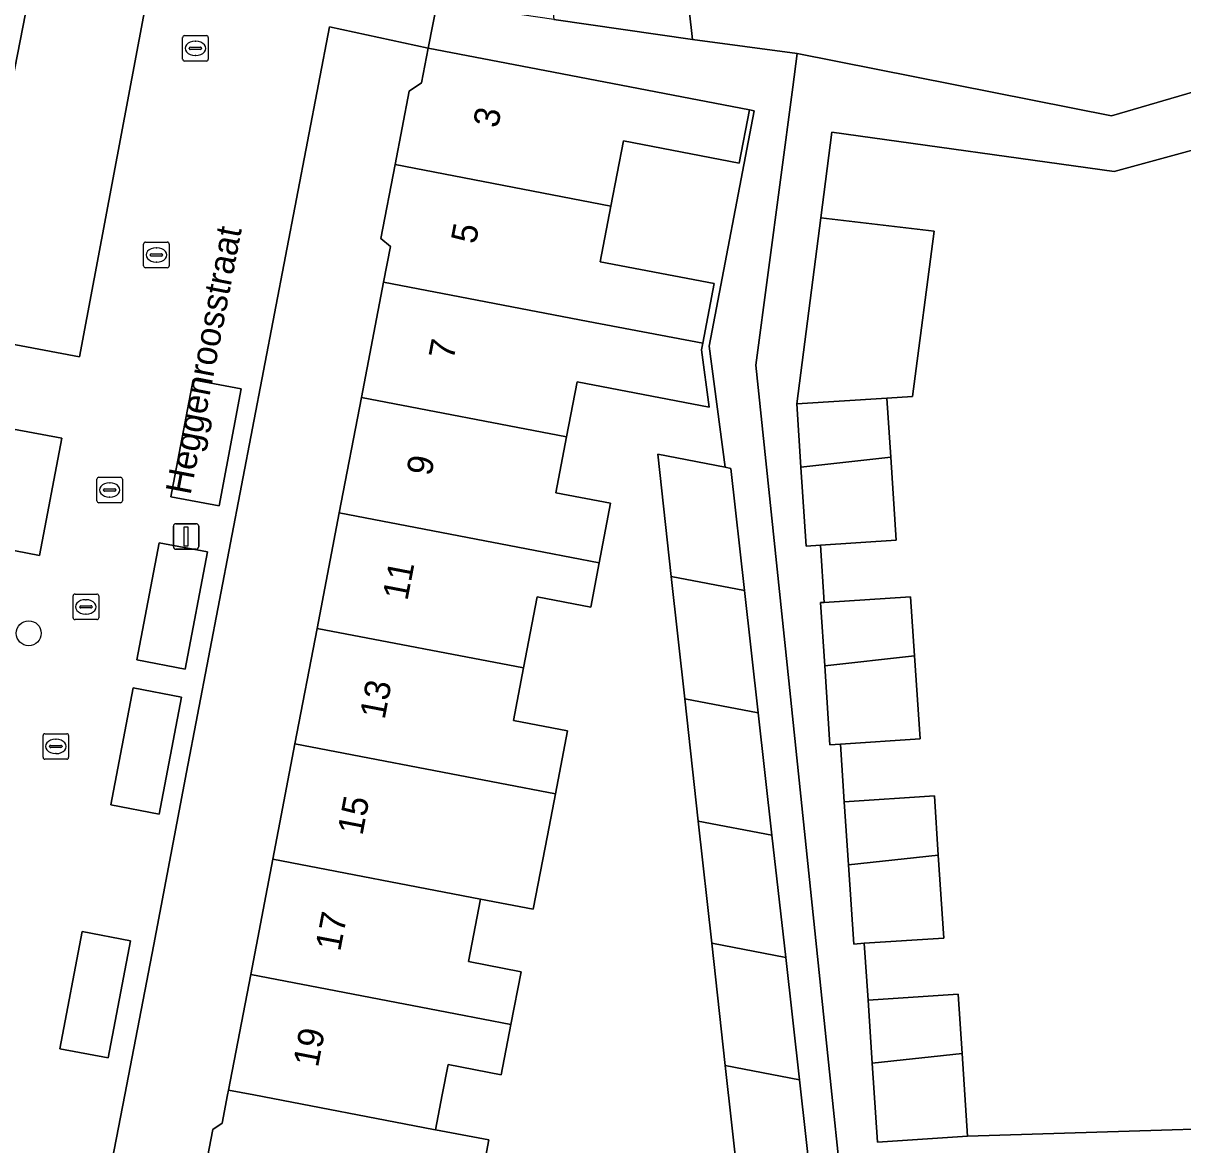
# Model space of a CAD drawing. Extents: x 162250 to 162661, y 380743 to 381606.
# Drawn here: x 162376.95 to 162422.34, y 381248.05 to 381291.97 of the extents above; entities that cross this region are included whole.
import ezdxf

# ---------------------------------------------------------------- set-up
doc = ezdxf.new("R2010")
doc.units = 0
for name, color, linetype in [('IMGEO_Boom', 7, 'Continuous'), ('IMGEO_Erf', 7, 'Continuous'), ('IMGEO_Kolk', 7, 'Continuous'), ('IMGEO_Lichtmast', 7, 'Continuous'), ('IMGEO_Openbare_ruimte_label', 7, 'Continuous'), ('IMGEO_Pand', 7, 'Continuous'), ('IMGEO_Pand_nummerreeks', 7, 'Continuous'), ('IMGEO_Parkeervlak_open', 7, 'Continuous'), ('IMGEO_Rioolput', 7, 'Continuous'), ('IMGEO_Voetpad_open', 7, 'Continuous'), ('IMGEO_Woonerf_open', 7, 'Continuous')]:
    doc.layers.add(name, color=color, linetype=linetype)

msp = doc.modelspace()

# ---------------------------------------------------------------- linework, layer by layer
at = {"layer": 'IMGEO_Boom'}
msp.add_circle((162377.162, 381268.078), 0.489, dxfattribs=at)
at = {"layer": 'IMGEO_Erf'}
for points in [[(162374.566, 381279.763), (162377.336, 381293.904), (162379.089, 381293.49), (162380.196, 381299.816), (162379.015, 381299.644), (162378.21, 381305.169), (162379.939, 381305.421), (162375.227, 381339.335)], [(162402.883, 381293.665), (162403.154, 381291.325), (162407.245, 381290.782), (162419.551, 381288.338), (162425.667, 381290.132)], [(162383.814, 381245.729), (162384.372, 381248.642), (162384.736, 381248.888), (162384.949, 381250), (162384.986, 381250.191), (162385.852, 381254.711), (162386.719, 381259.231), (162387.586, 381263.751), (162388.453, 381268.271), (162389.32, 381272.791), (162390.187, 381277.31), (162391.053, 381281.83), (162391.32, 381283.22), (162390.948, 381283.542), (162391.502, 381286.43), (162392.054, 381289.305), (162392.535, 381289.631), (162392.796, 381290.991), (162388.94, 381291.823), (162383.338, 381262.637), (162382.067, 381255.889), (162380.924, 381250), (162379.33, 381241.79)], [(162431.316, 381289.346), (162419.659, 381286.162), (162408.604, 381287.7), (162408.171, 381284.342), (162412.603, 381283.826), (162411.767, 381277.353), (162410.758, 381277.287), (162410.911, 381274.972), (162411.126, 381271.719), (162408.153, 381271.523), (162408.3, 381269.286), (162411.687, 381269.509), (162411.84, 381267.191), (162412.055, 381263.939), (162408.944, 381263.734), (162409.092, 381261.479), (162412.619, 381261.711), (162412.772, 381259.394), (162412.987, 381256.141), (162409.873, 381255.936), (162410.019, 381253.716), (162413.546, 381253.948), (162413.699, 381251.627), (162413.914, 381248.378), (162430.79, 381248.903)], [(162404.957, 381246.361), (162404.428, 381251.148), (162403.899, 381255.936), (162403.371, 381260.723), (162402.842, 381265.511), (162402.313, 381270.299), (162401.785, 381275.086), (162404.424, 381274.579), (162403.797, 381279.323), (162405.565, 381288.54), (162405.374, 381288.577), (162404.973, 381286.486), (162400.442, 381287.356), (162399.953, 381284.81), (162399.535, 381282.629), (162403.996, 381281.773), (162403.547, 381279.434), (162403.498, 381279.177), (162403.803, 381276.934), (162398.634, 381277.926), (162398.22, 381275.77), (162397.8, 381273.583), (162399.944, 381273.171), (162399.496, 381270.839), (162399.163, 381269.102), (162397.064, 381269.505), (162396.53, 381266.722), (162396.135, 381264.664), (162398.254, 381264.257), (162397.781, 381261.795), (162397.466, 381260.154), (162396.913, 381257.276), (162394.851, 381257.671), (162394.38, 381255.219), (162396.439, 381254.824), (162396.042, 381252.757), (162395.664, 381250.786), (162393.579, 381251.185), (162393.352, 381250), (162393.091, 381248.636), (162395.181, 381248.235), (162394.773, 381246.103)]]:
    msp.add_lwpolyline(points, dxfattribs=at)
at = {"layer": 'IMGEO_Kolk'}
for p, q in [((162383.189, 381290.557), (162383.189, 381291.409)), ((162383.264, 381291.483), (162384.116, 381291.483)), ((162383.677, 381291.263), (162383.702, 381291.263)), ((162384.19, 381291.409), (162384.19, 381290.557)), ((162383.448, 381290.977), (162383.448, 381290.989)), ((162383.886, 381290.94), (162383.488, 381290.94)), ((162383.491, 381291.026), (162383.889, 381291.026)), ((162383.7, 381290.703), (162383.675, 381290.703)), ((162383.932, 381290.989), (162383.932, 381290.977)), ((162384.116, 381290.483), (162383.264, 381290.483)), ((162381.737, 381283.395), (162382.589, 381283.395)), ((162381.662, 381282.469), (162381.662, 381283.321)), ((162381.964, 381282.938), (162382.362, 381282.938)), ((162382.15, 381283.175), (162382.175, 381283.175)), ((162382.663, 381283.321), (162382.663, 381282.469)), ((162381.921, 381282.889), (162381.921, 381282.901)), ((162382.359, 381282.852), (162381.961, 381282.852)), ((162382.173, 381282.615), (162382.148, 381282.615)), ((162382.405, 381282.901), (162382.405, 381282.889)), ((162382.589, 381282.395), (162381.737, 381282.395)), ((162379.832, 381273.264), (162379.832, 381274.116)), ((162379.907, 381274.19), (162380.759, 381274.19)), ((162380.32, 381273.97), (162380.345, 381273.97)), ((162380.833, 381274.116), (162380.833, 381273.264)), ((162380.091, 381273.684), (162380.091, 381273.696)), ((162380.529, 381273.647), (162380.131, 381273.647)), ((162380.134, 381273.733), (162380.532, 381273.733)), ((162380.343, 381273.41), (162380.318, 381273.41)), ((162380.575, 381273.696), (162380.575, 381273.684)), ((162380.759, 381273.19), (162379.907, 381273.19)), ((162377.723, 381263.22), (162377.723, 381264.072)), ((162377.798, 381264.146), (162378.65, 381264.146)), ((162378.211, 381263.926), (162378.236, 381263.926)), ((162378.724, 381264.072), (162378.724, 381263.22)), ((162377.982, 381263.64), (162377.982, 381263.652)), ((162378.42, 381263.603), (162378.022, 381263.603)), ((162378.025, 381263.689), (162378.423, 381263.689)), ((162378.466, 381263.652), (162378.466, 381263.64)), ((162378.65, 381263.146), (162377.798, 381263.146)), ((162378.234, 381263.366), (162378.209, 381263.366))]:
    msp.add_line(p, q, dxfattribs=at)
for points in [[(162383.189, 381290.557), (162383.189, 381291.409)], [(162383.264, 381291.483), (162384.116, 381291.483)], [(162384.19, 381291.409), (162384.19, 381290.557)], [(162384.116, 381290.483), (162383.264, 381290.483)], [(162381.737, 381283.395), (162382.589, 381283.395)], [(162381.662, 381282.469), (162381.662, 381283.321)], [(162382.663, 381283.321), (162382.663, 381282.469)], [(162382.589, 381282.395), (162381.737, 381282.395)], [(162379.832, 381273.264), (162379.832, 381274.116)], [(162379.907, 381274.19), (162380.759, 381274.19)], [(162380.833, 381274.116), (162380.833, 381273.264)], [(162380.759, 381273.19), (162379.907, 381273.19)], [(162377.723, 381263.22), (162377.723, 381264.072)], [(162377.798, 381264.146), (162378.65, 381264.146)], [(162378.724, 381264.072), (162378.724, 381263.22)], [(162378.65, 381263.146), (162377.798, 381263.146)]]:
    msp.add_lwpolyline(points, dxfattribs=at)
for centre, radius, start, end in [((162383.266, 381291.407), 0.0765, 91.552, 178.448), ((162383.266, 381291.407), 0.0765, 91.552, 178.448), ((162384.114, 381291.407), 0.0765, 1.552, 88.448), ((162384.114, 381291.407), 0.0765, 1.552, 88.448), ((162383.488, 381290.986), 0.0403, 85.8775, 175.7526), ((162383.485, 381290.976), 0.0366, 178.938, 274.7102), ((162383.889, 381290.983), 0.043, 264.8664, 352.4533), ((162383.893, 381290.988), 0.0386, 1.7309, 96.639), ((162383.266, 381290.559), 0.0765, 181.552, 268.448), ((162383.266, 381290.559), 0.0765, 181.552, 268.448), ((162384.114, 381290.559), 0.0765, 271.552, 358.448), ((162384.114, 381290.559), 0.0765, 271.552, 358.448), ((162381.739, 381283.319), 0.0765, 91.552, 178.448), ((162381.739, 381283.319), 0.0765, 91.552, 178.448), ((162382.587, 381283.319), 0.0765, 1.552, 88.448), ((162382.587, 381283.319), 0.0765, 1.552, 88.448), ((162381.961, 381282.898), 0.0403, 85.8775, 175.7526), ((162382.366, 381282.9), 0.0386, 1.7309, 96.639), ((162381.739, 381282.471), 0.0765, 181.552, 268.448), ((162381.739, 381282.471), 0.0765, 181.552, 268.448), ((162381.958, 381282.888), 0.0366, 178.938, 274.7102), ((162382.362, 381282.895), 0.043, 264.8664, 352.4533), ((162382.587, 381282.471), 0.0765, 271.552, 358.448), ((162382.587, 381282.471), 0.0765, 271.552, 358.448), ((162379.909, 381274.114), 0.0765, 91.552, 178.448), ((162379.909, 381274.114), 0.0765, 91.552, 178.448), ((162380.757, 381274.114), 0.0765, 1.552, 88.448), ((162380.757, 381274.114), 0.0765, 1.552, 88.448), ((162380.131, 381273.693), 0.0403, 85.8775, 175.7526), ((162380.128, 381273.683), 0.0366, 178.938, 274.7102), ((162380.532, 381273.69), 0.043, 264.8664, 352.4533), ((162380.536, 381273.695), 0.0386, 1.7309, 96.639), ((162379.909, 381273.266), 0.0765, 181.552, 268.448), ((162379.909, 381273.266), 0.0765, 181.552, 268.448), ((162380.757, 381273.266), 0.0765, 271.552, 358.448), ((162380.757, 381273.266), 0.0765, 271.552, 358.448), ((162377.8, 381264.07), 0.0765, 91.552, 178.448), ((162377.8, 381264.07), 0.0765, 91.552, 178.448), ((162378.648, 381264.07), 0.0765, 1.552, 88.448), ((162378.648, 381264.07), 0.0765, 1.552, 88.448), ((162378.022, 381263.649), 0.0403, 85.8775, 175.7526), ((162378.019, 381263.639), 0.0366, 178.938, 274.7102), ((162378.423, 381263.646), 0.043, 264.8664, 352.4533), ((162378.427, 381263.651), 0.0386, 1.7309, 96.639), ((162377.8, 381263.222), 0.0765, 181.552, 268.448), ((162377.8, 381263.222), 0.0765, 181.552, 268.448), ((162378.648, 381263.222), 0.0765, 271.552, 358.448), ((162378.648, 381263.222), 0.0765, 271.552, 358.448)]:
    msp.add_arc(centre, radius, start, end, dxfattribs=at)
for centre, major_axis, ratio, start_param, end_param in [((162383.676, 381290.983), (-0.387, 0.002), 0.722429, 4.712389, 7.853982), ((162383.701, 381290.983), (-0.39, 0.002), 0.717154, 1.570796, 4.712389), ((162382.149, 381282.895), (-0.387, 0.002), 0.722429, 4.712389, 7.853982), ((162382.174, 381282.895), (-0.39, 0.002), 0.717154, 1.570796, 4.712389), ((162380.319, 381273.69), (-0.387, 0.002), 0.722429, 4.712389, 7.853982), ((162380.344, 381273.69), (-0.39, 0.002), 0.717154, 1.570796, 4.712389), ((162378.21, 381263.646), (-0.387, 0.002), 0.722429, 4.712389, 7.853982), ((162378.235, 381263.646), (-0.39, 0.002), 0.717154, 1.570796, 4.712389)]:
    msp.add_ellipse(centre, major_axis=major_axis, ratio=ratio, start_param=start_param, end_param=end_param, dxfattribs=at)
at = {"layer": 'IMGEO_Lichtmast'}
for p, q in [((162382.827, 381271.47), (162382.827, 381272.27)), ((162382.827, 381272.27), (162382.827, 381271.47)), ((162382.927, 381272.37), (162383.717, 381272.37)), ((162383.717, 381272.37), (162382.927, 381272.37)), ((162383.817, 381272.27), (162383.817, 381271.47)), ((162383.817, 381271.47), (162383.817, 381272.27)), ((162383.717, 381271.37), (162382.927, 381271.37)), ((162382.927, 381271.37), (162383.717, 381271.37))]:
    msp.add_line(p, q, dxfattribs=at)
msp.add_lwpolyline([(162383.247, 381272.245), (162383.397, 381272.245), (162383.397, 381271.495), (162383.247, 381271.495), (162383.247, 381272.245)], dxfattribs=at)
for centre, start, end in [((162382.927, 381272.27), 90, 180), ((162382.927, 381272.27), 90, 180), ((162383.717, 381272.27), 0, 90), ((162383.717, 381272.27), 360, 90), ((162382.927, 381271.47), 180, 270), ((162382.927, 381271.47), 180, 270), ((162383.717, 381271.47), 270, 0), ((162383.717, 381271.47), 270, 0)]:
    msp.add_arc(centre, 0.1, start, end, dxfattribs=at)
at = {"layer": 'IMGEO_Pand'}
for points in [[(162397.723, 381292.116), (162403.154, 381291.325), (162402.883, 381293.665), (162397.454, 381294.456)], [(162391.502, 381286.43), (162399.953, 381284.81), (162400.442, 381287.356), (162404.973, 381286.486), (162405.374, 381288.577), (162397.707, 381290.048), (162392.796, 381290.991), (162392.535, 381289.631), (162392.054, 381289.305)], [(162391.502, 381286.43), (162390.948, 381283.542), (162391.32, 381283.22), (162391.053, 381281.83), (162399.065, 381280.293), (162403.547, 381279.434), (162403.996, 381281.773), (162399.535, 381282.629), (162399.953, 381284.81)], [(162407.231, 381277.057), (162410.758, 381277.287), (162411.767, 381277.353), (162412.603, 381283.826), (162408.171, 381284.342)], [(162398.22, 381275.77), (162398.634, 381277.926), (162403.803, 381276.934), (162403.498, 381279.177), (162403.547, 381279.434), (162399.065, 381280.293), (162391.053, 381281.83), (162390.187, 381277.31)], [(162399.496, 381270.839), (162399.944, 381273.171), (162397.8, 381273.583), (162398.22, 381275.77), (162390.187, 381277.31), (162389.32, 381272.791), (162397.334, 381271.254)], [(162407.231, 381277.057), (162407.394, 381274.586), (162410.911, 381274.972), (162410.758, 381277.287)], [(162404.645, 381274.537), (162404.424, 381274.579), (162401.785, 381275.086), (162402.313, 381270.299), (162405.183, 381269.749)], [(162410.911, 381274.972), (162407.394, 381274.586), (162407.598, 381271.487), (162408.153, 381271.523), (162411.126, 381271.719)], [(162399.496, 381270.839), (162397.334, 381271.254), (162389.32, 381272.791), (162388.453, 381268.271), (162396.53, 381266.722), (162397.064, 381269.505), (162399.163, 381269.102)], [(162402.313, 381270.299), (162402.842, 381265.511), (162405.721, 381264.959), (162405.183, 381269.749)], [(162411.687, 381269.509), (162408.3, 381269.286), (162408.16, 381269.277), (162408.323, 381266.806), (162411.84, 381267.191)], [(162396.53, 381266.722), (162388.453, 381268.271), (162387.586, 381263.751), (162395.603, 381262.213), (162397.781, 381261.795), (162398.254, 381264.257), (162396.135, 381264.664)], [(162411.84, 381267.191), (162408.323, 381266.806), (162408.527, 381263.707), (162408.944, 381263.734), (162412.055, 381263.939)], [(162402.842, 381265.511), (162403.371, 381260.723), (162406.259, 381260.169), (162405.721, 381264.959)], [(162386.719, 381259.231), (162394.851, 381257.671), (162396.913, 381257.276), (162397.466, 381260.154), (162397.781, 381261.795), (162395.603, 381262.213), (162387.586, 381263.751)], [(162412.772, 381259.394), (162412.619, 381261.711), (162409.092, 381261.479), (162409.255, 381259.009)], [(162403.899, 381255.936), (162406.797, 381255.38), (162406.259, 381260.169), (162403.371, 381260.723)], [(162412.772, 381259.394), (162409.255, 381259.009), (162409.459, 381255.909), (162409.873, 381255.936), (162412.987, 381256.141)], [(162386.719, 381259.231), (162385.852, 381254.711), (162393.873, 381253.173), (162396.042, 381252.757), (162396.439, 381254.824), (162394.38, 381255.219), (162394.851, 381257.671)], [(162403.899, 381255.936), (162404.428, 381251.148), (162407.335, 381250.591), (162406.797, 381255.38)], [(162393.579, 381251.185), (162395.664, 381250.786), (162396.042, 381252.757), (162393.873, 381253.173), (162385.852, 381254.711), (162384.986, 381250.191), (162385.981, 381250), (162393.007, 381248.652), (162393.091, 381248.636), (162393.352, 381250)], [(162413.699, 381251.627), (162413.546, 381253.948), (162410.019, 381253.716), (162410.182, 381251.244)], [(162413.699, 381251.627), (162410.182, 381251.244), (162410.386, 381248.146), (162413.914, 381248.378)], [(162407.335, 381250.591), (162404.428, 381251.148), (162404.957, 381246.361), (162407.873, 381245.802)], [(162395.181, 381248.235), (162393.091, 381248.636), (162393.007, 381248.652), (162385.981, 381250), (162384.986, 381250.191), (162384.949, 381250), (162384.736, 381248.888), (162384.372, 381248.642), (162383.814, 381245.729), (162392.203, 381244.12), (162392.661, 381246.508), (162394.773, 381246.103)]]:
    msp.add_lwpolyline(points, close=True, dxfattribs=at)
at = {"layer": 'IMGEO_Parkeervlak_open'}
for points in [[(162379.089, 381293.49), (162377.336, 381293.904), (162374.566, 381279.763), (162379.145, 381278.899), (162381.779, 381292.855)], [(162385.485, 381277.649), (162383.597, 381278.008), (162382.724, 381273.425), (162384.612, 381273.065)], [(162378.46, 381275.713), (162376.572, 381276.072), (162375.699, 381271.489), (162377.587, 381271.129)], [(162384.162, 381271.261), (162382.274, 381271.621), (162381.401, 381267.037), (162383.289, 381266.678)], [(162383.138, 381265.58), (162381.249, 381265.94), (162380.377, 381261.357), (162382.265, 381260.997)], [(162381.145, 381256.034), (162379.257, 381256.394), (162378.384, 381251.811), (162380.273, 381251.451)]]:
    msp.add_lwpolyline(points, close=True, dxfattribs=at)
at = {"layer": 'IMGEO_Rioolput'}
for p, q in [((162378.9, 381268.686), (162378.9, 381269.538)), ((162378.975, 381269.612), (162379.827, 381269.612)), ((162379.388, 381269.392), (162379.413, 381269.392)), ((162379.901, 381269.538), (162379.901, 381268.686)), ((162379.159, 381269.106), (162379.159, 381269.118)), ((162379.597, 381269.069), (162379.199, 381269.069)), ((162379.202, 381269.155), (162379.6, 381269.155)), ((162379.643, 381269.118), (162379.643, 381269.106)), ((162379.827, 381268.612), (162378.975, 381268.612)), ((162379.411, 381268.832), (162379.386, 381268.832))]:
    msp.add_line(p, q, dxfattribs=at)
for points in [[(162378.9, 381268.686), (162378.9, 381269.538)], [(162378.975, 381269.612), (162379.827, 381269.612)], [(162379.901, 381269.538), (162379.901, 381268.686)], [(162379.827, 381268.612), (162378.975, 381268.612)]]:
    msp.add_lwpolyline(points, dxfattribs=at)
for centre, radius, start, end in [((162378.977, 381269.536), 0.0765, 91.552, 178.448), ((162378.977, 381269.536), 0.0765, 91.552, 178.448), ((162379.825, 381269.536), 0.0765, 1.552, 88.448), ((162379.825, 381269.536), 0.0765, 1.552, 88.448), ((162379.199, 381269.115), 0.0403, 85.8775, 175.7526), ((162379.196, 381269.105), 0.0366, 178.938, 274.7102), ((162379.6, 381269.112), 0.043, 264.8664, 352.4533), ((162379.604, 381269.117), 0.0386, 1.7309, 96.639), ((162378.977, 381268.688), 0.0765, 181.552, 268.448), ((162378.977, 381268.688), 0.0765, 181.552, 268.448), ((162379.825, 381268.688), 0.0765, 271.552, 358.448), ((162379.825, 381268.688), 0.0765, 271.552, 358.448)]:
    msp.add_arc(centre, radius, start, end, dxfattribs=at)
for centre, major_axis, ratio, start_param, end_param in [((162379.387, 381269.112), (-0.387, 0.002), 0.722429, 4.712389, 7.853982), ((162379.412, 381269.112), (-0.39, 0.002), 0.717154, 1.570796, 4.712389)]:
    msp.add_ellipse(centre, major_axis=major_axis, ratio=ratio, start_param=start_param, end_param=end_param, dxfattribs=at)
at = {"layer": 'IMGEO_Voetpad_open'}
for points in [[(162409, 381246.281), (162408.517, 381250.901), (162406.851, 381266.845), (162405.624, 381278.58), (162407.071, 381289.468), (162407.245, 381290.782), (162403.154, 381291.325), (162397.723, 381292.116), (162393.147, 381292.783), (162392.796, 381290.991), (162397.707, 381290.048), (162405.374, 381288.577), (162405.565, 381288.54), (162403.797, 381279.323), (162404.424, 381274.579), (162404.645, 381274.537), (162405.183, 381269.749), (162405.721, 381264.959), (162406.259, 381260.169), (162406.797, 381255.38), (162407.335, 381250.591), (162407.873, 381245.802)], [(162425.667, 381290.132), (162419.551, 381288.338), (162407.245, 381290.782), (162407.071, 381289.468), (162405.624, 381278.58), (162406.851, 381266.845), (162408.517, 381250.901), (162409, 381246.281), (162429.895, 381246.884)], [(162430.79, 381248.903), (162413.914, 381248.378), (162410.386, 381248.146), (162410.182, 381251.244), (162410.019, 381253.716), (162409.873, 381255.936), (162409.459, 381255.909), (162409.255, 381259.009), (162409.092, 381261.479), (162408.944, 381263.734), (162408.527, 381263.707), (162408.323, 381266.806), (162408.16, 381269.277), (162408.3, 381269.286), (162408.153, 381271.523), (162407.598, 381271.487), (162407.394, 381274.586), (162407.231, 381277.057), (162408.171, 381284.342), (162408.604, 381287.7), (162419.659, 381286.162), (162431.316, 381289.346)]]:
    msp.add_lwpolyline(points, dxfattribs=at)
at = {"layer": 'IMGEO_Woonerf_open'}
for points in [[(162375.227, 381339.335), (162379.939, 381305.421), (162380.773, 381305.542), (162381.578, 381300.017), (162380.196, 381299.816), (162379.089, 381293.49), (162381.779, 381292.855), (162379.145, 381278.899), (162374.566, 381279.763)], [(162375.189, 381215.21), (162377.478, 381215.273), (162377.073, 381229.937), (162378.369, 381236.744), (162382.262, 381235.985), (162382.948, 381239.57), (162379.043, 381240.314), (162379.33, 381241.79), (162380.924, 381250), (162382.067, 381255.889), (162383.338, 381262.637), (162388.94, 381291.823), (162392.796, 381290.991), (162393.147, 381292.783), (162392.937, 381292.814), (162392.668, 381295.154), (162392.527, 381296.156), (162387.833, 381295.581), (162386.475, 381306.66), (162391.212, 381307.207), (162391.139, 381307.838), (162390.755, 381311.676), (162399.277, 381312.558), (162397.974, 381322.315)]]:
    msp.add_lwpolyline(points, dxfattribs=at)
for points in [[(162385.485, 381277.649), (162384.612, 381273.065), (162382.724, 381273.425), (162383.597, 381278.008)], [(162378.46, 381275.713), (162377.587, 381271.129), (162375.699, 381271.489), (162376.572, 381276.072)], [(162384.162, 381271.261), (162383.289, 381266.678), (162381.401, 381267.037), (162382.274, 381271.621)], [(162383.138, 381265.58), (162382.265, 381260.997), (162380.377, 381261.357), (162381.249, 381265.94)], [(162381.145, 381256.034), (162380.273, 381251.451), (162378.384, 381251.811), (162379.257, 381256.394)]]:
    msp.add_lwpolyline(points, close=True, dxfattribs=at)

# ---------------------------------------------------------------- texts
at = {"layer": 'IMGEO_Openbare_ruimte_label'}
msp.add_text('Heggenroosstraat', height=1, rotation=79.1058, dxfattribs=at).set_placement((162383.495, 381273.465))
at = {"layer": 'IMGEO_Pand_nummerreeks'}
for s, rotation, p in [('3', 79.158, (162395.531, 381287.833)), ('5', 79.158, (162394.662, 381283.291)), ('7', 79.158, (162393.792, 381278.749)), ('9', 79.158, (162392.922, 381274.208)), ('11', 79.158, (162391.986, 381269.326)), ('13', 79.158, (162391.094, 381264.673)), ('15', 79.158, (162390.224, 381260.131)), ('17', 79.158, (162389.355, 381255.589)), ('19', 79.1598, (162388.485, 381251.049))]:
    msp.add_text(s, height=1, rotation=rotation, dxfattribs=at).set_placement(p)

doc.saveas('drawing.dxf')
